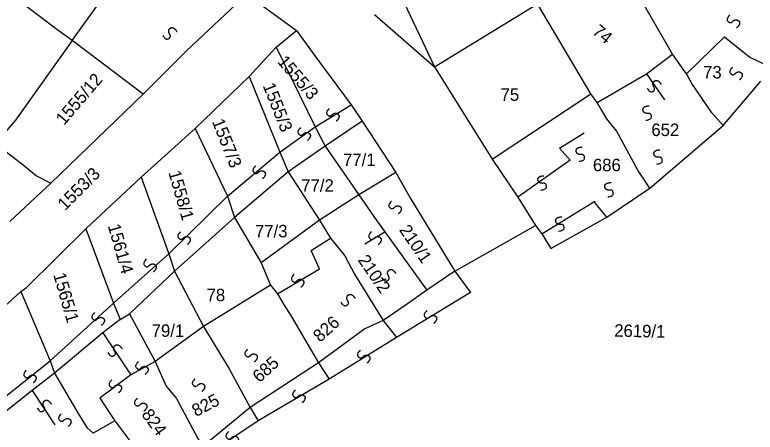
# Model space of a CAD drawing. Extents: x -581999 to -572728, y -1219553 to -1212032.
# Drawn here: x -577931.4 to -577812.9, y -1215622.5 to -1215555.8 of the extents above; entities that cross this region are included whole.
import ezdxf

# ---------------------------------------------------------------- set-up
doc = ezdxf.new("R2010")
doc.units = 0
for name, color, linetype in [('Vrstva 1', 7, 'Continuous'), ('Vrstva 2', 7, 'Continuous'), ('Vrstva 4', 7, 'Continuous'), ('Vrstva 6', 7, 'Continuous')]:
    doc.layers.add(name, color=color, linetype=linetype)

msp = doc.modelspace()

# ---------------------------------------------------------------- linework, layer by layer
at = {"layer": 'Vrstva 1'}
for p, q in [((-577894.295, -1215552.511), (-577886.343, -1215558.33)), ((-577813.811, -1215562.6), (-577811.359, -1215563.762)), ((-577818.09, -1215573.522), (-577812.057, -1215566.445)), ((-577819.864, -1215571.503), (-577818.09, -1215573.522)), ((-577829.797, -1215583.522), (-577818.09, -1215573.522)), ((-577860.973, -1215596.783), (-577848.115, -1215589.503)), ((-577889.383, -1215600.423), (-577888.272, -1215602.209)), ((-577888.272, -1215602.209), (-577887.16, -1215603.996)), ((-577901.217, -1215605.633), (-577899.18, -1215608.97)), ((-577899.18, -1215608.97), (-577897.142, -1215612.307)), ((-577925.049, -1215613.113), (-577928.597, -1215615.882)), ((-577928.597, -1215615.882), (-577936.961, -1215622.428))]:
    msp.add_line(p, q, dxfattribs=at)
for points in [[(-577855.829, -1215541.052), (-577869.1, -1215553.904), (-577864.232, -1215564.147)], [(-577908.941, -1215541.693), (-577894.295, -1215552.511), (-577903.903, -1215561.618)], [(-577922.231, -1215559.966), (-577913.545, -1215547.79)], [(-577924.646, -1215558.193), (-577937.129, -1215548.715)], [(-577864.232, -1215564.147), (-577847.797, -1215554.076)], [(-577839.257, -1215568.485), (-577847.797, -1215554.076)], [(-577826.186, -1215562.126), (-577830.967, -1215553.795)], [(-577873.825, -1215555.796), (-577864.232, -1215564.147)], [(-577922.231, -1215559.966), (-577924.646, -1215558.193)], [(-577889.582, -1215561.033), (-577886.343, -1215558.33), (-577883.217, -1215562.613)], [(-577922.231, -1215559.966), (-577931.297, -1215572.689)], [(-577910.839, -1215568.502), (-577922.231, -1215559.966)], [(-577823.964, -1215565.253), (-577817.883, -1215559.38)], [(-577817.883, -1215559.38), (-577813.811, -1215562.6)], [(-577903.903, -1215561.618), (-577910.839, -1215568.502)], [(-577893.899, -1215565.71), (-577889.582, -1215561.033)], [(-577889.582, -1215561.033), (-577883.323, -1215573.73), (-577881.73, -1215576.806)], [(-577883.217, -1215562.613), (-577877.578, -1215570.239), (-577875.796, -1215572.848)], [(-577830.347, -1215565.244), (-577826.186, -1215562.126)], [(-577823.964, -1215565.253), (-577826.186, -1215562.126)], [(-577864.232, -1215564.147), (-577855.003, -1215578.905)], [(-577838.231, -1215569.875), (-577830.347, -1215565.244)], [(-577823.111, -1215566.815), (-577823.964, -1215565.253)], [(-577902.54, -1215574.002), (-577893.899, -1215565.71)], [(-577893.899, -1215565.71), (-577888.998, -1215577.792), (-577887.652, -1215580.919)], [(-577819.864, -1215571.503), (-577823.111, -1215566.815)], [(-577910.839, -1215568.502), (-577925.607, -1215582.735)], [(-577855.003, -1215578.905), (-577839.257, -1215568.485)], [(-577838.231, -1215569.875), (-577839.257, -1215568.485)], [(-577836.694, -1215572.479), (-577838.231, -1215569.875)], [(-577931.297, -1215572.689), (-577934.544, -1215576.412)], [(-577875.796, -1215572.848), (-577881.73, -1215576.806)], [(-577875.796, -1215572.848), (-577870.436, -1215581.01)], [(-577835.154, -1215574.389), (-577836.694, -1215572.479)], [(-577911.18, -1215581.752), (-577902.54, -1215574.002)], [(-577902.54, -1215574.002), (-577897.361, -1215584.795), (-577896.235, -1215588.204)], [(-577831.74, -1215580.637), (-577835.154, -1215574.389)], [(-577934.544, -1215576.412), (-577930.062, -1215579.792)], [(-577881.73, -1215576.806), (-577887.652, -1215580.919)], [(-577881.73, -1215576.806), (-577876.369, -1215584.606)], [(-577855.003, -1215578.905), (-577850.9, -1215584.981)], [(-577930.062, -1215579.792), (-577927.943, -1215581.574)], [(-577829.797, -1215583.522), (-577831.74, -1215580.637)], [(-577927.943, -1215581.574), (-577925.607, -1215582.735)], [(-577920.001, -1215590.043), (-577911.18, -1215581.752)], [(-577911.18, -1215581.752), (-577906.769, -1215594.04), (-577905.846, -1215596.799)], [(-577887.652, -1215580.919), (-577896.235, -1215588.204)], [(-577887.652, -1215580.919), (-577882.649, -1215588.63)], [(-577870.436, -1215581.01), (-577876.369, -1215584.606)], [(-577870.436, -1215581.01), (-577868.115, -1215585.18)], [(-577925.607, -1215582.735), (-577932.173, -1215588.847)], [(-577836.679, -1215588.171), (-577829.797, -1215583.522)], [(-577876.369, -1215584.606), (-577882.649, -1215588.63)], [(-577876.369, -1215584.606), (-577873.459, -1215588.756)], [(-577868.115, -1215585.18), (-577860.973, -1215596.783)], [(-577850.9, -1215584.981), (-577848.115, -1215589.503), (-577847.081, -1215590.84)], [(-577896.235, -1215588.204), (-577905.846, -1215596.799)], [(-577896.235, -1215588.204), (-577891.974, -1215595.443)], [(-577882.649, -1215588.63), (-577891.974, -1215595.443)], [(-577882.649, -1215588.63), (-577880.889, -1215591.544)], [(-577873.459, -1215588.756), (-577872.17, -1215590.526)], [(-577845.624, -1215593.159), (-577836.679, -1215588.171)], [(-577930.413, -1215600.055), (-577929.542, -1215599.417), (-577920.001, -1215590.043)], [(-577920.001, -1215590.043), (-577915.58, -1215601.884), (-577914.515, -1215604.537)], [(-577872.17, -1215590.526), (-577865.468, -1215599.842)], [(-577847.081, -1215590.84), (-577845.624, -1215593.159)], [(-577880.889, -1215591.544), (-577878.571, -1215594.366)], [(-577878.571, -1215594.366), (-577877.042, -1215597.28)], [(-577891.974, -1215595.443), (-577890.496, -1215599.012)], [(-577905.846, -1215596.799), (-577913.023, -1215603.604)], [(-577905.846, -1215596.799), (-577901.217, -1215605.633)], [(-577860.973, -1215596.783), (-577865.468, -1215599.842)], [(-577877.042, -1215597.28), (-577872.462, -1215604.705)], [(-577890.496, -1215599.012), (-577901.217, -1215605.633)], [(-577890.496, -1215599.012), (-577889.383, -1215600.423)], [(-577940.464, -1215609.284), (-577935.483, -1215604.643), (-577930.413, -1215600.055)], [(-577930.413, -1215600.055), (-577925.734, -1215611.129), (-577925.049, -1215613.113)], [(-577865.468, -1215599.842), (-577868.965, -1215602.273), (-577872.462, -1215604.705)], [(-577914.515, -1215604.537), (-577913.023, -1215603.604)], [(-577913.023, -1215603.604), (-577908.949, -1215611.217)], [(-577887.16, -1215603.996), (-577882.81, -1215611.421)], [(-577914.515, -1215604.537), (-577917.314, -1215606.674)], [(-577872.462, -1215604.705), (-577875.374, -1215605.994)], [(-577917.314, -1215606.674), (-577925.049, -1215613.113)], [(-577901.217, -1215605.633), (-577908.949, -1215611.217)], [(-577875.374, -1215605.994), (-577882.81, -1215611.421)], [(-577908.949, -1215611.217), (-577907.192, -1215615.162)], [(-577882.81, -1215611.421), (-577893.717, -1215618.602)], [(-577897.142, -1215612.307), (-577893.717, -1215618.602)], [(-577925.049, -1215613.113), (-577921.254, -1215619.534), (-577919.861, -1215621.761)], [(-577907.192, -1215615.162), (-577905.523, -1215617.138)], [(-577905.523, -1215617.138), (-577902.097, -1215623.527), (-577901.319, -1215624.826)], [(-577893.717, -1215618.602), (-577901.319, -1215624.826)], [(-577915.397, -1215620.704), (-577918.839, -1215622.702)], [(-577915.397, -1215620.704), (-577912.021, -1215625.156), (-577910.493, -1215623.796), (-577908.475, -1215629.094)], [(-577919.861, -1215621.761), (-577918.839, -1215622.702)]]:
    msp.add_lwpolyline(points, dxfattribs=at)
at = {"layer": 'Vrstva 4'}
for p, q in [((-577883.323, -1215573.73), (-577877.578, -1215570.239)), ((-577888.998, -1215577.792), (-577883.323, -1215573.73)), ((-577897.361, -1215584.795), (-577888.998, -1215577.792)), ((-577906.769, -1215594.04), (-577897.361, -1215584.795)), ((-577875.37, -1215592.446), (-577872.17, -1215590.526)), ((-577915.58, -1215601.884), (-577906.769, -1215594.04)), ((-577925.734, -1215611.129), (-577915.58, -1215601.884)), ((-577937.382, -1215620.374), (-577925.734, -1215611.129)), ((-577928.597, -1215615.882), (-577924.988, -1215621.354))]:
    msp.add_line(p, q, dxfattribs=at)
for points in [[(-577830.347, -1215565.244), (-577827.449, -1215569.434)], [(-577842.552, -1215579.038), (-577844.263, -1215577.126), (-577840.306, -1215574.716)], [(-577842.552, -1215579.038), (-577850.9, -1215584.981)], [(-577847.081, -1215590.84), (-577838.586, -1215585.612)], [(-577836.679, -1215588.171), (-577838.625, -1215585.805), (-577838.586, -1215585.612)], [(-577889.383, -1215600.423), (-577882.63, -1215596.407), (-577883.976, -1215593.498), (-577880.889, -1215591.544)], [(-577860.973, -1215596.783), (-577858.472, -1215600.229), (-577870.336, -1215607.421)], [(-577872.462, -1215604.705), (-577870.336, -1215607.421)], [(-577917.314, -1215606.674), (-577912.836, -1215613.372)], [(-577870.336, -1215607.421), (-577881.122, -1215614.075)], [(-577908.949, -1215611.217), (-577912.836, -1215613.372)], [(-577882.81, -1215611.421), (-577881.122, -1215614.075)], [(-577912.836, -1215613.372), (-577917.76, -1215617.11), (-577915.397, -1215620.704)], [(-577881.122, -1215614.075), (-577892.448, -1215620.727)], [(-577893.717, -1215618.602), (-577892.448, -1215620.727)], [(-577892.448, -1215620.727), (-577900.541, -1215626.125)]]:
    msp.add_lwpolyline(points, dxfattribs=at)
at = {"layer": 'Vrstva 6'}
for points in [[(-577817.022, -1215555.87), (-577817.609, -1215556.492), (-577817.154, -1215557.101), (-577816.748, -1215557.089), (-577816.462, -1215556.784), (-577816.156, -1215556.63), (-577815.856, -1215556.646), (-577815.649, -1215556.748), (-577815.473, -1215556.951), (-577815.428, -1215557.315), (-577815.763, -1215557.827), (-577815.921, -1215557.919)], [(-577907.724, -1215559.155), (-577907.244, -1215559.862), (-577906.55, -1215559.551), (-577906.473, -1215559.151), (-577906.709, -1215558.806), (-577906.794, -1215558.474), (-577906.712, -1215558.184), (-577906.568, -1215558.004), (-577906.332, -1215557.876), (-577905.967, -1215557.912), (-577905.54, -1215558.351), (-577905.485, -1215558.524)], [(-577816.585, -1215564.189), (-577817.172, -1215564.811), (-577816.717, -1215565.42), (-577816.311, -1215565.408), (-577816.025, -1215565.103), (-577815.719, -1215564.949), (-577815.419, -1215564.965), (-577815.212, -1215565.067), (-577815.036, -1215565.27), (-577814.991, -1215565.634), (-577815.326, -1215566.146), (-577815.484, -1215566.238)], [(-577830.252, -1215567.589), (-577829.772, -1215568.296), (-577829.078, -1215567.985), (-577829.001, -1215567.585), (-577829.237, -1215567.24), (-577829.322, -1215566.908), (-577829.24, -1215566.618), (-577829.096, -1215566.438), (-577828.86, -1215566.31), (-577828.495, -1215566.346), (-577828.068, -1215566.785), (-577828.013, -1215566.958)], [(-577881.095, -1215570.789), (-577881.682, -1215571.411), (-577881.227, -1215572.02), (-577880.821, -1215572.008), (-577880.535, -1215571.703), (-577880.229, -1215571.549), (-577879.929, -1215571.565), (-577879.722, -1215571.667), (-577879.546, -1215571.87), (-577879.501, -1215572.234), (-577879.836, -1215572.746), (-577879.994, -1215572.838)], [(-577830.431, -1215572.673), (-577829.58, -1215572.584), (-577829.528, -1215571.826), (-577829.844, -1215571.57), (-577830.26, -1215571.615), (-577830.592, -1215571.533), (-577830.809, -1215571.325), (-577830.9, -1215571.113), (-577830.901, -1215570.844), (-577830.698, -1215570.539), (-577830.11, -1215570.369), (-577829.93, -1215570.402)], [(-577885.678, -1215573.853), (-577886.265, -1215574.475), (-577885.81, -1215575.084), (-577885.404, -1215575.072), (-577885.118, -1215574.767), (-577884.812, -1215574.613), (-577884.512, -1215574.629), (-577884.305, -1215574.731), (-577884.129, -1215574.934), (-577884.084, -1215575.298), (-577884.419, -1215575.81), (-577884.577, -1215575.902)], [(-577841.125, -1215579.24), (-577840.274, -1215579.151), (-577840.222, -1215578.393), (-577840.538, -1215578.137), (-577840.954, -1215578.182), (-577841.286, -1215578.1), (-577841.503, -1215577.892), (-577841.594, -1215577.68), (-577841.595, -1215577.411), (-577841.392, -1215577.106), (-577840.804, -1215576.936), (-577840.624, -1215576.969)], [(-577828.685, -1215579.678), (-577827.834, -1215579.589), (-577827.782, -1215578.831), (-577828.098, -1215578.575), (-577828.514, -1215578.62), (-577828.846, -1215578.538), (-577829.063, -1215578.33), (-577829.154, -1215578.118), (-577829.155, -1215577.849), (-577828.952, -1215577.544), (-577828.364, -1215577.374), (-577828.184, -1215577.407)], [(-577892.88, -1215579.982), (-577893.467, -1215580.604), (-577893.012, -1215581.213), (-577892.606, -1215581.201), (-577892.32, -1215580.896), (-577892.014, -1215580.742), (-577891.714, -1215580.758), (-577891.507, -1215580.86), (-577891.331, -1215581.063), (-577891.286, -1215581.427), (-577891.621, -1215581.939), (-577891.779, -1215582.031)], [(-577847.236, -1215583.837), (-577846.385, -1215583.748), (-577846.333, -1215582.99), (-577846.649, -1215582.734), (-577847.065, -1215582.779), (-577847.397, -1215582.697), (-577847.614, -1215582.489), (-577847.705, -1215582.277), (-577847.706, -1215582.008), (-577847.503, -1215581.703), (-577846.915, -1215581.533), (-577846.735, -1215581.566)], [(-577836.542, -1215584.931), (-577835.691, -1215584.842), (-577835.639, -1215584.084), (-577835.955, -1215583.828), (-577836.371, -1215583.873), (-577836.703, -1215583.791), (-577836.92, -1215583.583), (-577837.011, -1215583.371), (-577837.012, -1215583.102), (-577836.809, -1215582.797), (-577836.221, -1215582.627), (-577836.041, -1215582.66)], [(-577871.141, -1215585.587), (-577871.728, -1215586.209), (-577871.273, -1215586.818), (-577870.867, -1215586.806), (-577870.581, -1215586.501), (-577870.275, -1215586.347), (-577869.975, -1215586.363), (-577869.768, -1215586.465), (-577869.592, -1215586.668), (-577869.547, -1215587.032), (-577869.882, -1215587.544), (-577870.04, -1215587.636)], [(-577844.399, -1215590.404), (-577843.548, -1215590.315), (-577843.496, -1215589.557), (-577843.812, -1215589.301), (-577844.228, -1215589.346), (-577844.56, -1215589.264), (-577844.777, -1215589.056), (-577844.868, -1215588.844), (-577844.869, -1215588.575), (-577844.666, -1215588.27), (-577844.078, -1215588.1), (-577843.898, -1215588.133)], [(-577904.884, -1215590.49), (-577905.471, -1215591.112), (-577905.016, -1215591.721), (-577904.61, -1215591.709), (-577904.324, -1215591.404), (-577904.018, -1215591.25), (-577903.718, -1215591.266), (-577903.511, -1215591.368), (-577903.335, -1215591.571), (-577903.29, -1215591.935), (-577903.625, -1215592.447), (-577903.783, -1215592.539)], [(-577874.35, -1215590.507), (-577874.937, -1215591.129), (-577874.482, -1215591.738), (-577874.076, -1215591.726), (-577873.79, -1215591.421), (-577873.484, -1215591.267), (-577873.184, -1215591.283), (-577872.977, -1215591.385), (-577872.801, -1215591.588), (-577872.756, -1215591.952), (-577873.091, -1215592.464), (-577873.249, -1215592.556)], [(-577910.34, -1215594.868), (-577910.927, -1215595.49), (-577910.472, -1215596.099), (-577910.066, -1215596.087), (-577909.78, -1215595.782), (-577909.474, -1215595.628), (-577909.174, -1215595.644), (-577908.967, -1215595.746), (-577908.791, -1215595.949), (-577908.746, -1215596.313), (-577909.081, -1215596.825), (-577909.239, -1215596.917)], [(-577872.711, -1215597.795), (-577872.231, -1215598.502), (-577871.537, -1215598.191), (-577871.46, -1215597.791), (-577871.696, -1215597.446), (-577871.781, -1215597.114), (-577871.699, -1215596.824), (-577871.555, -1215596.644), (-577871.319, -1215596.516), (-577870.954, -1215596.552), (-577870.527, -1215596.991), (-577870.472, -1215597.164)], [(-577886.716, -1215597.32), (-577887.303, -1215597.942), (-577886.848, -1215598.551), (-577886.442, -1215598.539), (-577886.156, -1215598.234), (-577885.85, -1215598.08), (-577885.55, -1215598.096), (-577885.343, -1215598.198), (-577885.167, -1215598.401), (-577885.122, -1215598.765), (-577885.457, -1215599.277), (-577885.615, -1215599.369)], [(-577879.224, -1215601.769), (-577878.744, -1215602.476), (-577878.05, -1215602.165), (-577877.973, -1215601.765), (-577878.209, -1215601.42), (-577878.294, -1215601.088), (-577878.212, -1215600.798), (-577878.068, -1215600.618), (-577877.832, -1215600.49), (-577877.467, -1215600.526), (-577877.04, -1215600.965), (-577876.985, -1215601.138)], [(-577865.478, -1215603.092), (-577866.065, -1215603.714), (-577865.61, -1215604.323), (-577865.204, -1215604.311), (-577864.918, -1215604.006), (-577864.612, -1215603.852), (-577864.312, -1215603.868), (-577864.105, -1215603.97), (-577863.929, -1215604.173), (-577863.884, -1215604.537), (-577864.219, -1215605.049), (-577864.377, -1215605.141)], [(-577918.633, -1215603.405), (-577919.22, -1215604.027), (-577918.765, -1215604.636), (-577918.359, -1215604.624), (-577918.073, -1215604.319), (-577917.767, -1215604.165), (-577917.467, -1215604.181), (-577917.26, -1215604.283), (-577917.084, -1215604.486), (-577917.039, -1215604.85), (-577917.374, -1215605.362), (-577917.532, -1215605.454)], [(-577916.509, -1215609.812), (-577916.029, -1215610.519), (-577915.335, -1215610.208), (-577915.258, -1215609.808), (-577915.494, -1215609.463), (-577915.579, -1215609.131), (-577915.497, -1215608.841), (-577915.353, -1215608.661), (-577915.117, -1215608.533), (-577914.752, -1215608.569), (-577914.325, -1215609.008), (-577914.27, -1215609.181)], [(-577894.173, -1215609.243), (-577894.76, -1215609.865), (-577894.305, -1215610.474), (-577893.899, -1215610.462), (-577893.613, -1215610.157), (-577893.307, -1215610.003), (-577893.007, -1215610.019), (-577892.8, -1215610.121), (-577892.624, -1215610.324), (-577892.579, -1215610.688), (-577892.914, -1215611.2), (-577893.072, -1215611.292)], [(-577876.144, -1215609.432), (-577876.731, -1215610.054), (-577876.276, -1215610.663), (-577875.87, -1215610.651), (-577875.584, -1215610.346), (-577875.278, -1215610.192), (-577874.978, -1215610.208), (-577874.771, -1215610.31), (-577874.595, -1215610.513), (-577874.55, -1215610.877), (-577874.885, -1215611.389), (-577875.043, -1215611.481)], [(-577911.636, -1215611.231), (-577912.223, -1215611.853), (-577911.768, -1215612.462), (-577911.362, -1215612.45), (-577911.076, -1215612.145), (-577910.77, -1215611.991), (-577910.47, -1215612.007), (-577910.263, -1215612.109), (-577910.087, -1215612.312), (-577910.042, -1215612.676), (-577910.377, -1215613.188), (-577910.535, -1215613.28)], [(-577929.546, -1215612.599), (-577930.133, -1215613.221), (-577929.678, -1215613.83), (-577929.272, -1215613.818), (-577928.986, -1215613.513), (-577928.68, -1215613.359), (-577928.38, -1215613.375), (-577928.173, -1215613.477), (-577927.997, -1215613.68), (-577927.952, -1215614.044), (-577928.287, -1215614.556), (-577928.445, -1215614.648)], [(-577915.883, -1215614.164), (-577916.47, -1215614.786), (-577916.015, -1215615.395), (-577915.609, -1215615.383), (-577915.323, -1215615.078), (-577915.017, -1215614.924), (-577914.717, -1215614.94), (-577914.51, -1215615.042), (-577914.334, -1215615.245), (-577914.289, -1215615.609), (-577914.624, -1215616.121), (-577914.782, -1215616.213)], [(-577902.574, -1215613.975), (-577903.161, -1215614.597), (-577902.706, -1215615.206), (-577902.3, -1215615.194), (-577902.014, -1215614.889), (-577901.708, -1215614.735), (-577901.408, -1215614.751), (-577901.201, -1215614.853), (-577901.025, -1215615.056), (-577900.98, -1215615.42), (-577901.315, -1215615.932), (-577901.473, -1215616.024)], [(-577886.527, -1215615.772), (-577887.114, -1215616.394), (-577886.659, -1215617.003), (-577886.253, -1215616.991), (-577885.967, -1215616.686), (-577885.661, -1215616.532), (-577885.361, -1215616.548), (-577885.154, -1215616.65), (-577884.978, -1215616.853), (-577884.933, -1215617.217), (-577885.268, -1215617.729), (-577885.426, -1215617.821)], [(-577911.825, -1215617.097), (-577912.412, -1215617.719), (-577911.957, -1215618.328), (-577911.551, -1215618.316), (-577911.265, -1215618.011), (-577910.959, -1215617.857), (-577910.659, -1215617.873), (-577910.452, -1215617.975), (-577910.276, -1215618.178), (-577910.231, -1215618.542), (-577910.566, -1215619.054), (-577910.724, -1215619.146)], [(-577927.824, -1215618.67), (-577927.344, -1215619.377), (-577926.65, -1215619.066), (-577926.573, -1215618.666), (-577926.809, -1215618.321), (-577926.894, -1215617.989), (-577926.812, -1215617.699), (-577926.668, -1215617.519), (-577926.432, -1215617.391), (-577926.067, -1215617.427), (-577925.64, -1215617.866), (-577925.585, -1215618.039)], [(-577923.965, -1215619.565), (-577924.552, -1215620.187), (-577924.097, -1215620.796), (-577923.691, -1215620.784), (-577923.405, -1215620.479), (-577923.099, -1215620.325), (-577922.799, -1215620.341), (-577922.592, -1215620.443), (-577922.416, -1215620.646), (-577922.371, -1215621.01), (-577922.706, -1215621.522), (-577922.864, -1215621.614)], [(-577897.194, -1215622.396), (-577897.781, -1215623.018), (-577897.326, -1215623.627), (-577896.92, -1215623.615), (-577896.634, -1215623.31), (-577896.328, -1215623.156), (-577896.028, -1215623.172), (-577895.821, -1215623.274), (-577895.645, -1215623.477), (-577895.6, -1215623.841), (-577895.935, -1215624.353), (-577896.093, -1215624.445)]]:
    msp.add_open_spline(points, degree=2, dxfattribs=at)

# ---------------------------------------------------------------- texts
at = {"layer": 'Vrstva 2'}
for s, rotation, p in [('74', 320.93288, (-577839.138, -1215558.763)), ('1555/3', 310.79391, (-577889.486, -1215563.387)), ('1555/12', 49.33877, (-577923.512, -1215573.593)), ('1555/3', 291.7188, (-577891.755, -1215567.154)), ('1557/3', 291.7188, (-577899.877, -1215572.888)), ('1553/3', 45.03006, (-577923.351, -1215587.219)), ('1558/1', 286.01854, (-577906.841, -1215581.012)), ('1561/4', 286.01854, (-577916.53, -1215589.554)), ('210/1', 304.49201, (-577869.981, -1215590.213)), ('210/2', 304.49201, (-577876.596, -1215595.016)), ('1565/1', 286.01854, (-577925.253, -1215597.341)), ('826', 42.28293, (-577882.555, -1215608.255)), ('2619/1', 358.8041, (-577835.518, -1215607.264)), ('685', 42.28293, (-577892.249, -1215614.715)), ('825', 27.72062, (-577902.402, -1215620.114)), ('824', 306.50308, (-577911.216, -1215619.708))]:
    msp.add_text(s, height=2, rotation=rotation, dxfattribs=at).set_placement(p)
for s, p in [('73', (-577821.288, -1215566.009)), ('75', (-577853.678, -1215569.588)), ('652', (-577829.564, -1215575.211)), ('77/1', (-577878.878, -1215580.006)), ('686', (-577838.909, -1215580.835)), ('77/2', (-577885.564, -1215584.109)), ('77/3', (-577892.966, -1215591.396)), ('78', (-577900.71, -1215601.608)), ('79/1', (-577909.491, -1215607.303))]:
    msp.add_text(s, height=2, dxfattribs=at).set_placement(p)

doc.saveas('drawing.dxf')
